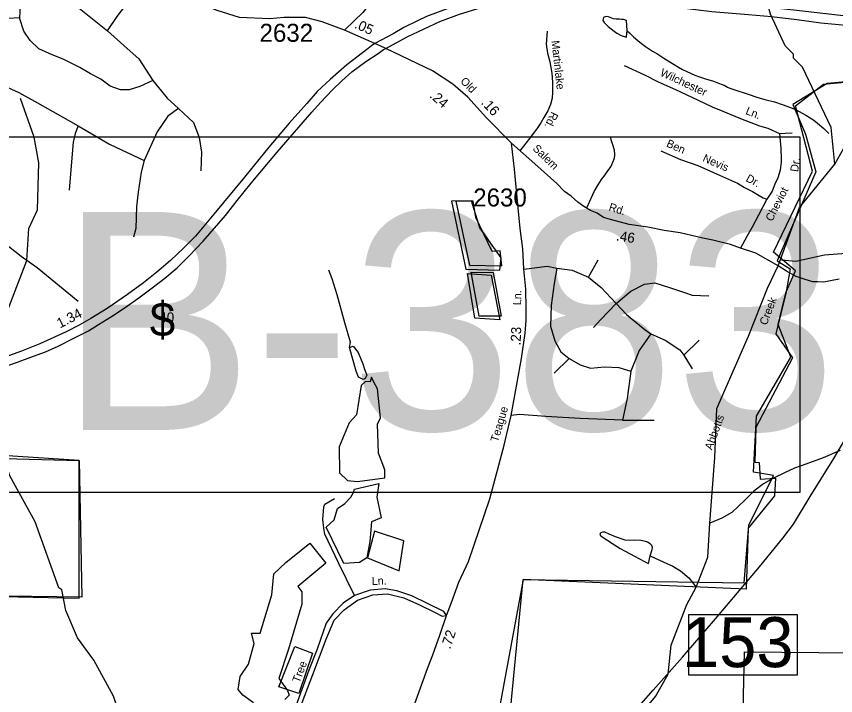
# Model space of a CAD drawing. Extents: x 1551653 to 1702041, y 811336 to 920032.
# Drawn here: x 1674929 to 1681648, y 845509 to 851082 of the extents above; entities that cross this region are included whole.
import ezdxf

# ---------------------------------------------------------------- set-up
doc = ezdxf.new("R2010")
doc.units = 0
for name, color, linetype in [('Old_Level_10', 7, 'Continuous'), ('Old_Level_11', 7, 'Continuous'), ('Old_Level_17', 7, 'Continuous'), ('Old_Level_21', 7, 'Continuous'), ('Old_Level_27', 7, 'Continuous'), ('Old_Level_3', 7, 'Continuous'), ('Old_Level_31', 7, 'Continuous'), ('Old_Level_32', 7, 'Continuous'), ('Old_Level_35', 7, 'Continuous'), ('Old_Level_48', 7, 'Continuous'), ('Old_Level_49', 7, 'Continuous'), ('Old_Level_5', 7, 'Continuous'), ('Old_Level_50', 7, 'Continuous'), ('Old_Level_56', 7, 'Continuous'), ('Old_Level_59', 7, 'Continuous'), ('Old_Level_60', 7, 'Continuous'), ('Old_Level_62', 7, 'Continuous'), ('Old_Level_8', 7, 'Continuous')]:
    doc.layers.add(name, color=color, linetype=linetype)

msp = doc.modelspace()

# ---------------------------------------------------------------- linework, layer by layer
at = {"layer": 'Old_Level_27'}
for points in [[(1681758.726, 851081.733), (1681306.586, 851132.566), (1680890.007, 851175.774), (1680549.125, 851213.899), (1680361.157, 851234.232), (1680029.927, 851269.816), (1679758.135, 851295.233), (1679560.007, 851305.399), (1679402.52, 851307.941), (1679238.937, 851302.857), (1679076.37, 851287.607), (1678931.584, 851269.816), (1678790.862, 851244.4), (1678636.931, 851198.649), (1678484.524, 851150.358), (1678293.001, 851079.191), (1678219.617, 851045.712), (1678106.358, 850990.58), (1678018.668, 850939.399), (1677869.757, 850858.679)], [(1677960.049, 850818.82), (1678132.973, 850913.982), (1678272.68, 850980.065), (1678402.225, 851038.524), (1678562.455, 851100.845), (1678733.455, 851150.358), (1678855.38, 851178.315), (1679002.707, 851206.274), (1679122.093, 851221.524), (1679238.937, 851229.149), (1679331.397, 851234.232), (1679443.161, 851239.316), (1679618.517, 851229.488), (1679878.707, 851211.111), (1680164.554, 851180.857), (1680366.238, 851155.441), (1680632.949, 851122.399), (1680933.19, 851096.983), (1681121.158, 851079.191), (1681329.447, 851056.316), (1681527.576, 851028.357), (1681761.266, 851008.024)], [(1677869.757, 850858.679), (1677841.308, 850838.588), (1677813.56, 850817.524), (1677638.263, 850684.448), (1677501.429, 850564.562), (1677395.493, 850463.942), (1677311.627, 850365.463), (1677165.988, 850205.99), (1677000.387, 850009.91), (1676798.903, 849761.357), (1676547.74, 849457.57), (1676399.274, 849277.661), (1676300.24, 849180.072), (1676193.347, 849077.908), (1676081.738, 848983.368), (1675971.7, 848896.453), (1675841.228, 848798.864), (1675673.028, 848686.026), (1675539.411, 848603.685), (1675443.521, 848548.791), (1675336.628, 848493.897), (1675122.841, 848396.307), (1674970.36, 848335.314), (1674835.172, 848286.519)], [(1674764.433, 848185.88), (1674931.061, 848240.774), (1675069.394, 848292.619), (1675166.855, 848330.74), (1675270.605, 848376.485), (1675401.078, 848440.528), (1675520.547, 848503.046), (1675602.289, 848553.366), (1675709.182, 848620.458), (1675812.932, 848687.551), (1675932.401, 848772.941), (1676042.437, 848853.758), (1676147.759, 848934.574), (1676246.792, 849019.964), (1676345.826, 849116.029), (1676462.518, 849236.391), (1676645.113, 849447.047), (1676740.942, 849570.8), (1676854.104, 849714.408), (1677069.387, 849968.484), (1677351.353, 850294.817), (1677424.185, 850374.028), (1677521.293, 850478.929), (1677598.538, 850553.859), (1677680.197, 850626.647), (1677794.961, 850710.14), (1677895.706, 850778.251), (1677940.623, 850808.618), (1677960.049, 850818.82)]]:
    msp.add_lwpolyline(points, dxfattribs=at)
at = {"layer": 'Old_Level_3'}
msp.add_lwpolyline([(1681354.668, 847175.475), (1674518.15, 847175.475), (1674518.15, 849062.899), (1674518.15, 850094.076), (1681354.668, 850094.076), (1681354.668, 847175.475)], dxfattribs=at)
at = {"layer": 'Old_Level_31'}
for p, q in [((1677916.956, 850837.799), (1677916.956, 850837.799)), ((1681176.768, 849035.878), (1681176.768, 849035.878))]:
    msp.add_line(p, q, dxfattribs=at)
msp.add_lwpolyline([(1680443.955, 846175.096), (1681332.287, 846175.096), (1681332.287, 845677.824), (1680443.955, 845677.824), (1680443.955, 846175.096)], dxfattribs=at)
at = {"layer": 'Old_Level_32'}
msp.add_line((1677869.757, 850858.679), (1677620.125, 850967.628), dxfattribs=at)
for points in [[(1678174.882, 854884.147), (1678145.444, 854800.618), (1678092.688, 854651.012), (1677950.463, 854225.559), (1677888.913, 853963.749), (1677899.904, 853668.939), (1677913.203, 853373.71), (1677921.996, 853138.301), (1677928.367, 852791.76), (1677941.556, 852635.555), (1677956.943, 852461.749), (1677943.925, 852078.144), (1677930.735, 851838.335), (1677922.066, 851562.081), (1677915.472, 851401.475), (1677902.283, 851317.872), (1677853.923, 851216.668), (1677770.392, 851113.265), (1677700.049, 851045.063), (1677620.125, 850967.628)], [(1677620.125, 850967.628), (1677437.525, 851037.447), (1677299.618, 851071.954), (1677122.307, 851071.954), (1677008.261, 851060.633), (1676757.836, 851071.954), (1676576.247, 851129.299), (1676358.888, 851214.909), (1675930.192, 851451.299), (1675823.45, 851504.698), (1675603.45, 851613.199), (1675235.351, 851814.796), (1675173.852, 851841.998), (1674997.75, 851941.696), (1674856.949, 852002.496), (1674707.852, 852051.597)], [(1677960.049, 850818.82), (1677916.956, 850837.799), (1677869.757, 850858.679)], [(1678990.443, 850041.299), (1678785.532, 850250.546), (1678632.847, 850418.149), (1678508.176, 850525.987), (1678342.256, 850635.046), (1677960.049, 850818.82)], [(1678162.981, 845345.608), (1678301.453, 845732.605), (1678344.427, 845842.494), (1678401.725, 846004.937), (1678457.73, 846165.119), (1678498.979, 846272.457), (1678559.296, 846439.712), (1678636.195, 846608.462), (1678812.283, 847124.055), (1678929.978, 847563.564), (1678988.136, 847807.148), (1679037.466, 848078.691), (1679070.939, 848274.415), (1679102.691, 848483.274), (1679111.499, 848585.544), (1679111.499, 848686.051), (1679107.975, 848844.745), (1679090.358, 849008.729), (1679084.241, 849175.504), (1679061.674, 849341.087), (1679035.589, 849594.875), (1679014.344, 849828.717), (1678990.443, 850041.299)], [(1681176.768, 849035.878), (1680995.244, 849137.736), (1680868.77, 849180.961), (1680785.666, 849208.772), (1680642.261, 849245.974), (1680559.935, 849261.918), (1680373.739, 849305.503), (1680242.04, 849326.1), (1680108.441, 849350.9), (1679955.508, 849374.32), (1679803.075, 849414.179), (1679744.65, 849432.781), (1679691.537, 849467.326), (1679638.424, 849488.584), (1679582.655, 849520.471), (1679534.853, 849557.673), (1679479.084, 849605.504), (1679425.971, 849645.363), (1679362.236, 849709.139), (1679205.551, 849849.975), (1678990.443, 850041.299)], [(1681676.549, 848924.403), (1681606.865, 848911.051), (1681550.525, 848902.149), (1681501.099, 848903.185), (1681461.264, 848903.185), (1681398.463, 848922.91), (1681325.826, 848948.358), (1681246.157, 848990.875), (1681176.768, 849035.878)]]:
    msp.add_lwpolyline(points, dxfattribs=at)
at = {"layer": 'Old_Level_35'}
for p, q in [((1674956.104, 851069.704), (1674674.506, 851054.47)), ((1679620.833, 848942.371), (1679700.111, 849085.195)), ((1680403.047, 848302.309), (1680529.893, 848423.974)), ((1680403.047, 848302.309), (1680471.755, 848191.223)), ((1679462.276, 848275.86), (1679340.716, 848154.195)), ((1679900.95, 847768.042), (1680159.927, 847768.042))]:
    msp.add_line(p, q, dxfattribs=at)
for points in [[(1674977.446, 851404.184), (1674959.909, 851168.73), (1674956.104, 851069.704)], [(1674977.446, 851404.184), (1675138.762, 851324.883), (1675290.977, 851237.285), (1675443.192, 851149.686), (1675675.32, 850963.062)], [(1675675.32, 850963.062), (1675755.233, 851081.131), (1675861.783, 851222.051)], [(1676048.247, 850555.538), (1675941.696, 850506.025), (1675854.173, 850479.365), (1675781.87, 850479.365), (1675698.153, 850509.834), (1675622.045, 850566.963), (1675538.327, 850608.859), (1675450.803, 850662.18), (1675313.809, 850730.735), (1675222.48, 850765.013), (1675112.124, 850814.525), (1675043.628, 850883.081), (1674990.353, 850959.254), (1674956.104, 851069.704)], [(1675675.32, 850963.062), (1675838.951, 850818.334), (1675934.085, 850734.544), (1676048.247, 850555.538)], [(1679282.541, 850960.398), (1679274.342, 850854.5), (1679284.841, 850780.3), (1679305.441, 850709.798), (1679321.543, 850615.399), (1679326.041, 850541.298), (1679326.442, 850459.3), (1679323.443, 850409.3), (1679310.343, 850359.501), (1679289.342, 850307.9), (1679256.143, 850250.6), (1679229.24, 850207.099), (1679198.243, 850159.701), (1679167.443, 850120.302), (1679138.644, 850080.899), (1679107.843, 850041.499), (1679059.601, 849979.788)], [(1679915.24, 850679.398), (1680081.739, 850602), (1680192.641, 850543.798), (1680335.439, 850480.8), (1680515.941, 850397.099), (1680636.839, 850340.701), (1680722.138, 850302.9), (1680855.038, 850248.202), (1680952.337, 850210.2), (1681023.938, 850184.701), (1681093.538, 850163.3), (1681188.738, 850121.401)], [(1674724.389, 850558.021), (1674950.616, 850457.388), (1675101.435, 850373.528), (1675289.959, 850264.51), (1675436.587, 850184.843)], [(1676048.247, 850555.538), (1676166.213, 850410.81), (1676257.543, 850327.019)], [(1673368.488, 850373.725), (1673553.21, 850225.82), (1673750.247, 850071.753), (1673929.768, 849936.944), (1674118.767, 849785.045), (1674322.885, 849618.795), (1674470.208, 849501.446), (1674677.209, 849347.149), (1674827.164, 849226.753), (1674968.965, 849113.853), (1675100.65, 849020.104), (1675435.303, 848743.93)], [(1676257.543, 850327.019), (1676172.335, 850263.968), (1676084.812, 850134.474), (1675977.02, 849899.719)], [(1676257.543, 850327.019), (1676381.631, 850210.647), (1676427.296, 850088.77), (1676446.323, 849966.894), (1676442.517, 849814.548)], [(1675436.587, 850184.843), (1675411.451, 850121.948), (1675394.694, 850050.667), (1675382.125, 849887.14), (1675361.178, 849656.525)], [(1675436.587, 850184.843), (1675692.141, 850033.895), (1675977.02, 849899.719)], [(1679797.441, 850099.501), (1679831.142, 849986.801), (1679834.341, 849946.7), (1679831.739, 849914.702), (1679819.042, 849883.002), (1679804.341, 849849.301), (1679777.642, 849813.8), (1679754.942, 849782.202), (1679724.141, 849742.802), (1679697.241, 849699.4), (1679674.44, 849659.801), (1679653.541, 849616.202), (1679606.203, 849507.006)], [(1681188.738, 850121.401), (1681198.239, 849999.101), (1681202.439, 849908.999), (1681201.937, 849885), (1681192.639, 849821.099), (1681173.338, 849757.5), (1681150.237, 849703.901), (1681127.137, 849648.4), (1681083.738, 849581.202)], [(1681188.738, 850121.401), (1681234.738, 850122.401), (1681292.937, 850127.3)], [(1680215.239, 849978.999), (1680375.941, 849907.7), (1680516.938, 849856.801), (1680622.04, 849810.702), (1680794.638, 849735.201), (1680844.237, 849712.1), (1680901.54, 849679), (1680966.937, 849643.6), (1681022.337, 849612.501), (1681053.938, 849591.802), (1681083.738, 849581.202)], [(1675977.02, 849899.719), (1675951.884, 849803.28), (1675926.747, 849639.753), (1675914.179, 849522.349), (1675909.989, 849342.05), (1675889.043, 849270.769)], [(1681083.738, 849581.202), (1681017.039, 849450.503), (1680965.038, 849353.502), (1680921.439, 849276.402), (1680868.77, 849180.961)], [(1679090.358, 849008.729), (1679282.579, 849032.297), (1679361.857, 849016.427)], [(1679361.857, 849016.427), (1679340.716, 848889.473), (1679314.29, 848709.621), (1679309.005, 848540.348), (1679346.001, 848418.683), (1679393.568, 848328.757), (1679462.276, 848275.86)], [(1679361.857, 849016.427), (1679488.703, 849000.558), (1679620.833, 848942.371)], [(1679620.833, 848942.371), (1679726.538, 848857.734), (1679848.098, 848725.491)], [(1679848.098, 848725.491), (1679969.658, 848825.996), (1680080.648, 848884.184), (1680165.212, 848894.763), (1680286.772, 848857.734), (1680408.333, 848815.417), (1680471.755, 848794.258), (1680609.171, 848788.967)], [(1679848.098, 848725.491), (1679721.252, 848593.246), (1679663.115, 848529.769)], [(1679848.098, 848725.491), (1679932.662, 848635.565), (1680085.933, 848508.609), (1680133.5, 848476.871)], [(1680133.5, 848476.871), (1680038.366, 848339.337), (1679969.658, 848170.064)], [(1680133.5, 848476.871), (1680249.776, 848423.974), (1680371.336, 848344.627), (1680403.047, 848302.309)], [(1679462.276, 848275.86), (1679552.125, 848222.962), (1679636.689, 848196.514), (1679752.964, 848207.093), (1679869.239, 848201.803), (1679969.658, 848170.064)], [(1679969.658, 848170.064), (1679937.947, 847947.894), (1679900.95, 847768.042)], [(1679900.95, 847768.042), (1679552.125, 847783.911), (1679272.008, 847799.78), (1679055.314, 847815.65), (1678988.136, 847807.148)], [(1677703.701, 846330.255), (1677570.056, 846599.427), (1677459.64, 846832.959), (1677449.74, 846884.152), (1677441.491, 846955.159), (1677449.74, 847057.544), (1677457.99, 847079.012), (1677537.188, 847125.25)], [(1676994.753, 844554.953), (1677027.566, 844574.53), (1677058.915, 844657.098), (1677106.764, 844934.527), (1677131.513, 845063.333), (1677159.525, 845148.427), (1677250.273, 845394.48), (1677360.721, 845682.478), (1677469.618, 845971.467), (1677535.437, 846129), (1677617.935, 846213.22), (1677726.832, 846292.486), (1677853.878, 846337.073), (1677972.675, 846345.33), (1678107.971, 846312.302), (1678236.667, 846252.853), (1678357.114, 846193.404), (1678421.462, 846162.028), (1678457.73, 846165.119)], [(1677703.701, 846330.255), (1677608.238, 846268.059), (1677524.09, 846180.537), (1677471.292, 846102.924), (1677395.394, 845889.897), (1677327.797, 845718.817), (1677212.301, 845401.755), (1677131.599, 845171.724), (1677095.3, 845084.202), (1677087.051, 844998.331), (1677009.603, 844644.126), (1676994.753, 844554.953)], [(1678457.73, 846165.119), (1678434.631, 846198.146), (1678172.288, 846328.604), (1678050.192, 846369.887), (1677952.845, 846384.75), (1677830.748, 846374.842), (1677703.701, 846330.255)]]:
    msp.add_lwpolyline(points, dxfattribs=at)
at = {"layer": 'Old_Level_48'}
for points in [[(1681458.404, 849811.336), (1681318.139, 850347.311), (1681547.664, 850525.97), (1681896.628, 850557.057)], [(1678882.966, 844375.851), (1679086.648, 846460.677), (1680897.344, 846435.155), (1680935.598, 846907.324), (1681139.62, 847315.686), (1680973.852, 847341.209), (1680999.355, 847800.617), (1681279.885, 848285.548), (1681177.874, 848553.536), (1681241.631, 848821.524), (1681318.139, 848994.61), (1681139.62, 849147.746), (1681458.404, 849811.336)], [(1678905.74, 849099.58), (1678730.026, 849347.84), (1678661.118, 849568.515), (1678499.186, 849565.067), (1678616.329, 849006.482), (1678895.403, 848999.587), (1678905.74, 849099.58)], [(1678823.051, 848958.21), (1678895.403, 848592.716), (1678688.681, 848606.509), (1678630.11, 848972.002), (1678823.051, 848958.21)], [(1673085.849, 847500.569), (1675444.854, 847436.762), (1675465.568, 846317.77), (1674432.706, 846330.531)], [(1677867.279, 846858.941), (1677809.274, 846638.349), (1678068.364, 846533.858), (1678107.034, 846777.67), (1677867.279, 846858.941)], [(1677356.832, 845856.6), (1677244.688, 845527.647), (1677082.273, 845581.827), (1677213.752, 845910.781), (1677356.832, 845856.6)]]:
    msp.add_lwpolyline(points, dxfattribs=at)
at = {"layer": 'Old_Level_49'}
for points in [[(1681888.205, 850558.365), (1681580.099, 850530.943), (1681296.799, 850357.267), (1681401.242, 850115.688), (1681486.227, 849806.041)], [(1681486.227, 849806.041), (1681169.726, 849075.202), (1681276.039, 849009.466), (1681241.631, 848821.524), (1681157.269, 848478.304), (1681295.698, 848279.643), (1680993.684, 847708.276), (1680986.87, 847424.762), (1681020.939, 847420.674), (1681030.643, 847284.118), (1681154.298, 847292.776), (1681148.16, 847149.11), (1680930.868, 846882.653), (1680913.654, 846382.711), (1679086.648, 846460.677), (1678666.922, 844200.963)], [(1678831.022, 849153.435), (1678697.315, 849432.774), (1678675.286, 849564.975), (1678533.324, 849564.975), (1678645.915, 849041.066), (1678910.257, 849036.169), (1678898.019, 849158.578), (1678831.022, 849153.435)], [(1678839.094, 848979.12), (1678905.558, 848622.635), (1678725.43, 848621.671), (1678658.002, 848982.974), (1678839.094, 848979.12)], [(1674432.706, 846330.531), (1675443.219, 846309.699), (1675444.854, 847436.762), (1674814.08, 847478.369)], [(1677867.279, 846858.941), (1677809.274, 846638.349), (1678068.364, 846533.858), (1678107.034, 846777.67), (1677867.279, 846858.941)], [(1677356.832, 845856.6), (1677244.688, 845527.647), (1677082.273, 845581.827), (1677213.752, 845910.781), (1677356.832, 845856.6)], [(1680901.318, 845869.223), (1681816.96, 845859.16), (1681798.091, 844415.379), (1680868.811, 844429.534), (1680901.318, 845869.223)]]:
    msp.add_lwpolyline(points, dxfattribs=at)
at = {"layer": 'Old_Level_50'}
for p, q in [((1677915.348, 850841.626), (1677915.348, 850841.626)), ((1681168.41, 849044.549), (1681168.41, 849044.549))]:
    msp.add_line(p, q, dxfattribs=at)
at = {"layer": 'Old_Level_56'}
msp.add_lwpolyline([(1679895.341, 845260.111), (1680150.64, 845553.51), (1680393.641, 845824.91), (1680663.24, 846140.008), (1681024.04, 846566.306), (1681214.738, 846800.207), (1681304.138, 846915.206), (1681440.637, 847144.005), (1681634.039, 847453.804), (1681776.735, 847694.404)], dxfattribs=at)
at = {"layer": 'Old_Level_59'}
for points in [[(1681642.696, 849867.887), (1681716.739, 849999.792), (1681798.304, 850108.119), (1681901.642, 850241.49), (1681999.458, 850578.205), (1682190.29, 850931.922), (1682273.201, 851001.073), (1682449.387, 851156.665), (1682833.639, 851434.845), (1683049.173, 851851.619), (1683292.16, 852726.473), (1683543.836, 853705.027), (1683645.246, 854252.36)], [(1681642.696, 849867.887), (1681612.656, 850170.442), (1681375.616, 850664.31), (1681301.694, 850738.078), (1681301.694, 850770.886), (1681235.668, 850841.219), (1681113.662, 851099.687), (1680936.599, 851726.992), (1680658.651, 852205.276)], [(1676114.408, 845023.77), (1675823.523, 845203.517), (1675726.533, 845504.226), (1675563.517, 845799.654), (1675431.566, 845982.868), (1675334.576, 846208.015), (1675302.588, 846376.107), (1675277.572, 846393.024), (1675082.066, 846934.555), (1674876.638, 847312.33), (1674757.56, 847651.018), (1674697.069, 847787.634), (1674707.599, 848413.887), (1674815.282, 848558.271), (1675015.637, 849079.179), (1675031.038, 849341.214), (1675102.56, 849495.359), (1675114.555, 849879.114), (1675075.596, 850090.01), (1674962.509, 850407.431)], [(1679432.952, 844576.101), (1679584.255, 844790.362), (1680171.032, 845502.804), (1680274.37, 845685.168), (1680299.605, 845923.25), (1680428.685, 846255.485), (1680505.17, 846399.175), (1680600.102, 846645.716), (1680616.699, 846922.588), (1680657.626, 847462.063), (1680673.448, 847863.365), (1680933.059, 848457.494), (1681088.8, 848850.583), (1681176.768, 849035.878), (1681351.294, 849513.915), (1681642.696, 849867.887)]]:
    msp.add_lwpolyline(points, dxfattribs=at)
at = {"layer": 'Old_Level_60'}
for points in [[(1677831.68, 848083.025), (1677793.471, 848085.968), (1677758.201, 848053.609), (1677719.992, 847812.392), (1677658.269, 847747.675), (1677575.973, 847550.583), (1677578.912, 847335.84), (1677643.574, 847274.065), (1677725.87, 847265.241), (1677952.186, 847294.658), (1677952.186, 847362.316), (1677899.281, 847497.633), (1677890.464, 847735.908), (1677916.915, 847788.859), (1677890.464, 848027.134), (1677861.071, 848080.084), (1677840.497, 848121.268), (1677831.68, 848083.025)], [(1677702.357, 847201.993), (1677902.22, 847249.06), (1677884.585, 847137.276), (1677919.855, 846966.659), (1677840.497, 846934.301), (1677828.74, 846772.509), (1677802.289, 846640.133), (1677743.505, 846601.892), (1677614.182, 846593.066), (1677470.163, 846890.175), (1677534.825, 846951.951), (1677564.217, 847043.142), (1677622.999, 847084.326), (1677672.966, 847137.276), (1677693.54, 847175.518), (1677702.357, 847201.993)], [(1676873.514, 845450.52), (1676785.339, 845512.296), (1676747.13, 845559.363), (1676764.765, 845665.263), (1676832.365, 845768.221), (1676879.392, 845935.896), (1676858.818, 846021.205), (1676929.357, 846021.205), (1677023.411, 846335.964), (1677041.046, 846509.523), (1677138.038, 846600.715), (1677264.422, 846703.673), (1677334.962, 846759.565)], [(1677334.962, 846759.565), (1677467.224, 846594.831), (1677237.97, 846403.623), (1677270.301, 846359.497), (1677270.301, 846259.481), (1677161.552, 845888.83), (1677082.194, 845650.554), (1677152.734, 845550.537), (1677167.429, 845512.296), (1677132.16, 845476.996)]]:
    msp.add_lwpolyline(points, dxfattribs=at)
at = {"layer": 'Old_Level_62'}
for points in [[(1679938.098, 850961.943), (1679938.611, 850966.813), (1679933.177, 851048.219), (1679907.545, 851055.293), (1679893.089, 851057.189), (1679876.993, 851057.6), (1679849.106, 851059.753), (1679826.96, 851061.855), (1679799.175, 851071.441), (1679785.027, 851077.439), (1679765.137, 851080.309), (1679749.143, 851075.747), (1679743.914, 851070.98), (1679741.043, 851061.957), (1679739.505, 851047.194), (1679743.299, 851038.94), (1679748.733, 851032.276), (1679782.669, 850997.929), (1679832.496, 850959.124), (1679853.207, 850944.77), (1679888.373, 850925.188), (1679922.514, 850914.627), (1679934.51, 850911.142), (1679936.97, 850947.179), (1679938.098, 850961.943)], [(1679938.098, 850961.943), (1679960.244, 850945.078), (1679991.924, 850912.474), (1680025.758, 850883.818), (1680055.49, 850857.776), (1680089.222, 850833.324), (1680147.046, 850796.825), (1680180.777, 850776.473), (1680240.55, 850738.333), (1680296.222, 850701.886), (1680324.006, 850685.738), (1680359.89, 850665.335), (1680393.724, 850646.573), (1680427.557, 850630.323), (1680493.379, 850600.231), (1680523.317, 850587.313), (1680581.141, 850568.858), (1680647.066, 850548.712), (1680688.794, 850533.897), (1680718.731, 850523.439), (1680734.52, 850517.39), (1680746.516, 850509.752), (1680760.562, 850501.242), (1680780.555, 850493.45), (1680820.437, 850478.687), (1680924.194, 850446.186), (1681009.905, 850414.915), (1681079.623, 850396.256), (1681148.008, 850379.287), (1681209.421, 850359.192), (1681247.253, 850345.249), (1681291.032, 850328.794), (1681325.07, 850314.132), (1681372.643, 850287.732), (1681402.785, 850271.584), (1681438.362, 850249.489), (1681468.299, 850229.189), (1681500.082, 850204.737), (1681551.653, 850162.599), (1681575.439, 850138.351), (1681585.487, 850128.304), (1681593.586, 850120.768)], [(1681769.32, 849138.622), (1681556.022, 849121.678), (1681322.411, 849070.848), (1681203.913, 849081.014)], [(1677662.086, 848363.889), (1677670.335, 848410.128), (1677622.487, 848568.659), (1677559.865, 848797.249), (1677518.616, 848927.707), (1677492.216, 849000.367)], [(1677772.632, 848102.974), (1677736.333, 848122.79), (1677716.534, 848170.679), (1677662.086, 848363.889), (1677691.785, 848377.1), (1677733.034, 848324.257), (1677770.982, 848230.129), (1677784.182, 848187.194), (1677803.982, 848137.652), (1677790.782, 848111.231), (1677772.632, 848102.974)], [(1681685.655, 847520.759), (1681545.501, 847459.551), (1681402.785, 847408.288), (1681312.255, 847375.684), (1681233.515, 847338.724), (1681138.678, 847293.048), (1681057.888, 847246.296), (1680976.789, 847185.55), (1680905.636, 847116.448), (1680848.734, 847061.801), (1680797.676, 847011.974), (1680714.733, 846963.632), (1680616.699, 846922.588)], [(1680127.156, 846656.311), (1680142.433, 846706.856), (1680146.636, 846724.849), (1680139.869, 846739.715), (1680126.131, 846754.787), (1680106.651, 846766.68), (1680089.427, 846773.601), (1680049.544, 846780.982), (1679995.615, 846783.751), (1679959.424, 846782.008), (1679921.489, 846784.417), (1679843.979, 846812.253), (1679792.306, 846834.604), (1679756.627, 846849.316), (1679736.634, 846849.726), (1679722.486, 846844.241), (1679715.924, 846840.293), (1679714.284, 846832.091), (1679720.845, 846822.095), (1679733.969, 846812.048), (1679880.376, 846717.109), (1679997.666, 846654.055), (1680080.609, 846608.021), (1680112.392, 846593.411), (1680127.156, 846656.311)], [(1680127.156, 846656.311), (1680167.141, 846636.626), (1680232.655, 846605.714), (1680314.164, 846570.496), (1680377.422, 846533.023), (1680444.474, 846474.225), (1680474.002, 846437.52), (1680505.17, 846399.175)]]:
    msp.add_lwpolyline(points, dxfattribs=at)

# ---------------------------------------------------------------- texts
at = {"layer": 'Old_Level_10'}
for s, rotation, p in [('Martinlake', 276.3969972, (1679316.974, 850880.511)), ('Wilchester', 335.1223167, (1680203.303, 850597.328)), ('Rd.', 244.0009667, (1679317.92, 850304.999)), ('Ln.', 338.6661, (1680904.682, 850281.894)), ('Ben', 336.0744222, (1680254.708, 850015.615)), ('Nevis', 336.3733639, (1680552.462, 849895.326)), ('Dr.', 81.7212778, (1681339.956, 849802.257)), ('Dr.', 331.5727222, (1680906.182, 849732.808)), ('Cheviot', 62.9634333, (1681127.638, 849394.098)), ('Ln.', 2.4121694, (1677845.289, 846415.836)), ('Tree', 69.05845, (1677250.578, 845609.396))]:
    msp.add_text(s, height=65.6167, rotation=rotation, dxfattribs=at).set_placement(p)
at = {"layer": 'Old_Level_11'}
for s, rotation, p in [('Old', 314.7494639, (1678565.53, 850544.166)), ('Salem', 315.6475861, (1679158.902, 849991.639)), ('Rd.', 342.3422556, (1679782.844, 849490.416)), ('Ln.', 88.6380722, (1679068.428, 848711.916)), ('Teague', 73.5106444, (1678878.432, 847584.746))]:
    msp.add_text(s, height=65.6167, rotation=rotation, dxfattribs=at).set_placement(p)
at = {"layer": 'Old_Level_17'}
for s, rotation, p in [('.05', 336.4216806, (1677696.009, 850988.487)), ('.24', 319.1406556, (1678312.502, 850422.255)), ('.16', 313.1027194, (1678735.425, 850369.18)), ('.46', 351.2933722, (1679844.475, 849244.33)), ('1.34', 27.1359444, (1675286.162, 848520.444)), ('.23', 87.7655222, (1679064.35, 848380.767)), ('.72', 71.4675694, (1678486.933, 845885.843))]:
    msp.add_text(s, height=82.0208, rotation=rotation, dxfattribs=at).set_placement(p)
at = {"layer": 'Old_Level_21'}
for s, rotation, p in [('Creek', 68.8422806, (1681082.343, 848542.865)), ('Abbotts', 69.8101222, (1680633.645, 847519.324))]:
    msp.add_text(s, height=65.6167, rotation=rotation, dxfattribs=at).set_placement(p)
at = {"layer": 'Old_Level_3'}
msp.add_text('B-3839', height=1788.0542, dxfattribs=at).set_placement((1675279.683, 847688.916))
at = {"layer": 'Old_Level_31'}
msp.add_text('153', height=410.1042, dxfattribs=at).set_placement((1680388.235, 845742.577))
at = {"layer": 'Old_Level_5'}
for s, height, p in [('$', 278.871, (1676023.66, 848456.17)), ('40', 82.0208, (1676101.484, 848570.999))]:
    msp.add_text(s, height=height, dxfattribs=at).set_placement(p)
at = {"layer": 'Old_Level_8'}
for s, p in [('2632', (1676923.555, 850873.031)), ('2630', (1678676.257, 849521.879))]:
    msp.add_text(s, height=147.6375, dxfattribs=at).set_placement(p)

doc.saveas('drawing.dxf')
